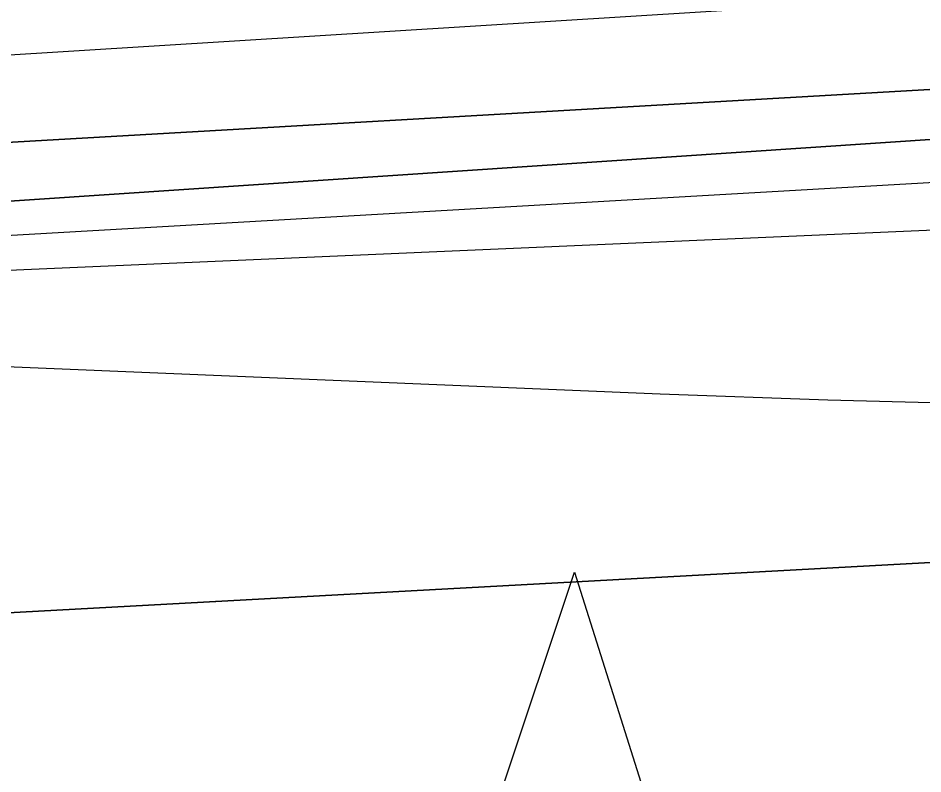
# Model space of a CAD drawing. Extents: x 3855477 to 3893699, y 299188 to 325115.
# Drawn here: x 3881438.2 to 3881697.3, y 317930.6 to 318147.1 of the extents above; entities that cross this region are included whole.
import ezdxf

# ---------------------------------------------------------------- set-up
doc = ezdxf.new("R2010")
doc.units = 0
for name, color, linetype in [('V-CHAN-NAID', 7, 'Continuous'), ('V-TOPO-DPTH', 7, 'Continuous'), ('V-TOPO-MINR', 7, 'Continuous'), ('V-TOPO-WATR', 7, 'Continuous')]:
    doc.layers.add(name, color=color, linetype=linetype)

msp = doc.modelspace()

# ---------------------------------------------------------------- linework, layer by layer
at = {"layer": 'V-CHAN-NAID'}
msp.add_lwpolyline([(3881585.97, 317924.77), (3881576.38, 317924.84), (3881597.51, 317988.33), (3881617.73, 317924.55), (3881608.15, 317924.62), (3881606.57, 317925.2), (3881604.47, 317925.82), (3881602.43, 317926.27), (3881600.4, 317926.57), (3881599.23, 317926.69), (3881597.7, 317926.77), (3881595.97, 317926.77), (3881594.6, 317926.7), (3881592.7, 317926.5), (3881591.33, 317926.28), (3881589.55, 317925.89), (3881588.02, 317925.47), (3881586.99, 317925.14)], close=True, dxfattribs=at)
at = {"layer": 'V-TOPO-DPTH'}
for points in [[(3880408.64, 317934.37), (3880456.57, 317951.63), (3880504.63, 317968.5), (3880552.91, 317984.77), (3880601.32, 318000.64), (3880714.12, 318036.84), (3880741.24, 318045.17), (3880768.49, 318053.03), (3880795.92, 318060.2), (3880823.49, 318066.91), (3880832.73, 318069.03), (3880865.1, 318076), (3880897.58, 318082.35), (3880930.22, 318087.78), (3880962.97, 318092.6), (3881124.58, 318114.05), (3881153.59, 318117.62), (3881182.64, 318120.84), (3881862.17, 318163.16)], [(3880408.64, 317934.37), (3880456.57, 317951.63), (3880504.63, 317968.5), (3880552.91, 317984.77), (3880601.32, 318000.64), (3880714.12, 318036.84), (3880741.24, 318045.17), (3880768.49, 318053.03), (3880795.92, 318060.2), (3880823.49, 318066.91), (3880832.73, 318069.03), (3880865.1, 318076), (3880897.58, 318082.35), (3880930.22, 318087.78), (3880962.97, 318092.6), (3881124.58, 318114.05), (3881153.59, 318117.62), (3881182.64, 318120.84), (3881862.17, 318163.16)], [(3882365.58, 318078.34), (3882278.04, 318091.29), (3882190.33, 318103.04), (3882102.51, 318113.98), (3881969.37, 318129.65), (3881948.02, 318131.98), (3881926.64, 318134.05), (3881905.24, 318135.76), (3881883.81, 318137.21), (3881202.17, 318098.04)], [(3882365.58, 318078.34), (3882278.04, 318091.29), (3882190.33, 318103.04), (3882102.51, 318113.98), (3881969.37, 318129.65), (3881948.02, 318131.98), (3881926.64, 318134.05), (3881905.24, 318135.76), (3881883.81, 318137.21), (3881202.17, 318098.04)], [(3882411.35, 318042.79), (3881944.25, 318110.27), (3881933.69, 318111.68), (3881923.12, 318112.95), (3881912.52, 318113.98), (3881901.9, 318114.87), (3881814.64, 318121.24), (3881796.62, 318121.86), (3881778.65, 318121.56), (3881760.75, 318119.87), (3881742.91, 318117.26), (3881725.09, 318114.01), (3881203.46, 318079.07)], [(3881203.46, 318079.07), (3881725.09, 318114.01), (3881742.91, 318117.26), (3881760.75, 318119.87), (3881778.65, 318121.56), (3881796.62, 318121.86), (3881814.64, 318121.24), (3881901.9, 318114.87), (3881912.52, 318113.98), (3881923.12, 318112.95), (3881933.69, 318111.68), (3881944.25, 318110.27), (3882411.35, 318042.79)], [(3881187.96, 318064.1), (3881880.11, 318094.29), (3881883, 318094.76), (3881885.89, 318095.24), (3881888.78, 318095.73), (3881891.67, 318096.24), (3881894.56, 318096.64), (3881897.46, 318096.89), (3881900.37, 318096.92), (3881903.28, 318096.79), (3881917.02, 318095.69), (3881920.18, 318095.36), (3881921.76, 318095.15), (3881923.33, 318094.91), (3882009.16, 318080.65), (3882053.6, 318073), (3882097.98, 318065.02), (3882142.26, 318056.55), (3882186.48, 318047.73), (3882597.46, 317963.42)], [(3881187.96, 318064.1), (3881880.11, 318094.29), (3881883, 318094.76), (3881885.89, 318095.24), (3881888.78, 318095.73), (3881891.67, 318096.24), (3881894.56, 318096.64), (3881897.46, 318096.89), (3881900.37, 318096.92), (3881903.28, 318096.79), (3881917.02, 318095.69), (3881920.18, 318095.36), (3881921.76, 318095.15), (3881923.33, 318094.91), (3882009.16, 318080.65), (3882053.6, 318073), (3882097.98, 318065.02), (3882142.26, 318056.55), (3882186.48, 318047.73), (3882597.46, 317963.42)], [(3882559.1, 317905.12), (3881909.52, 317998.19), (3881906.85, 317998.53), (3881904.18, 317998.82), (3881901.5, 317999.03), (3881898.81, 317999.2), (3881888.91, 317999.64), (3881881.27, 317999.95), (3881873.62, 318000.19), (3881865.97, 318000.35), (3881858.33, 318000.46), (3881847.21, 318000.54), (3881834.06, 318000.15), (3881820.99, 317999.11), (3881808.03, 317997.1), (3881181.46, 317962.83)]]:
    msp.add_lwpolyline(points, dxfattribs=at)
at = {"layer": 'V-TOPO-MINR'}
for points in [[(3880408.64, 317934.37), (3880456.57, 317951.63), (3880504.63, 317968.5), (3880552.91, 317984.77), (3880601.32, 318000.64), (3880714.12, 318036.84), (3880741.24, 318045.17), (3880768.49, 318053.03), (3880795.92, 318060.2), (3880823.49, 318066.91), (3880832.73, 318069.03), (3880865.1, 318076), (3880897.58, 318082.35), (3880930.22, 318087.78), (3880962.97, 318092.6), (3881124.58, 318114.05), (3881153.59, 318117.62), (3881182.64, 318120.84), (3881862.17, 318163.16)], [(3881202.17, 318098.04), (3881883.81, 318137.21), (3881905.24, 318135.76), (3881926.64, 318134.05), (3881948.02, 318131.98), (3881969.37, 318129.65), (3882102.51, 318113.98), (3882190.33, 318103.04), (3882278.04, 318091.29), (3882365.58, 318078.34)], [(3881203.46, 318079.07), (3881725.09, 318114.01), (3881742.91, 318117.26), (3881760.75, 318119.87), (3881778.65, 318121.56), (3881796.62, 318121.86), (3881814.64, 318121.24), (3881901.9, 318114.87), (3881912.52, 318113.98), (3881923.12, 318112.95), (3881933.69, 318111.68), (3881944.25, 318110.27), (3882411.35, 318042.79)], [(3881195.29, 318071.09), (3881817.07, 318106.77), (3881827.54, 318108.26), (3881838.04, 318109.2), (3881848.58, 318109.32), (3881859.15, 318108.89), (3881909.82, 318104.88), (3881915.71, 318104.35), (3881921.58, 318103.72), (3881927.43, 318102.96), (3881933.27, 318102.1), (3882619.15, 317993.74)], [(3881187.96, 318064.1), (3881880.11, 318094.29), (3881883, 318094.76), (3881885.89, 318095.24), (3881888.78, 318095.73), (3881891.67, 318096.24), (3881894.56, 318096.64), (3881897.46, 318096.89), (3881900.37, 318096.92), (3881903.28, 318096.79), (3881917.02, 318095.69), (3881920.18, 318095.36), (3881921.76, 318095.15), (3881923.33, 318094.91), (3882009.16, 318080.65), (3882053.6, 318073), (3882097.98, 318065.02), (3882142.26, 318056.55), (3882186.48, 318047.73), (3882597.46, 317963.42)], [(3881181.35, 318057.9), (3881622.07, 318039.45), (3881670.09, 318037.76), (3881718.12, 318036.51), (3881766.17, 318035.91), (3881814.22, 318035.74), (3881867.35, 318035.91), (3881888.83, 318035.67), (3881910.3, 318035.02), (3881931.73, 318033.75), (3881953.15, 318032.07), (3882062.85, 318021.86), (3882138.89, 318013.41), (3882214.65, 318003.16), (3882290.01, 317990.21)]]:
    msp.add_lwpolyline(points, dxfattribs=at)
at = {"layer": 'V-TOPO-WATR'}
msp.add_lwpolyline([(3881181.46, 317962.83), (3881808.03, 317997.1), (3881820.99, 317999.11), (3881834.06, 318000.15), (3881847.21, 318000.54), (3881858.33, 318000.46), (3881865.97, 318000.35), (3881873.62, 318000.19), (3881881.27, 317999.95), (3881888.91, 317999.64), (3881898.81, 317999.2), (3881901.5, 317999.03), (3881904.18, 317998.82), (3881906.85, 317998.53), (3881909.52, 317998.19), (3882559.1, 317905.12)], dxfattribs=at)

doc.saveas('drawing.dxf')
